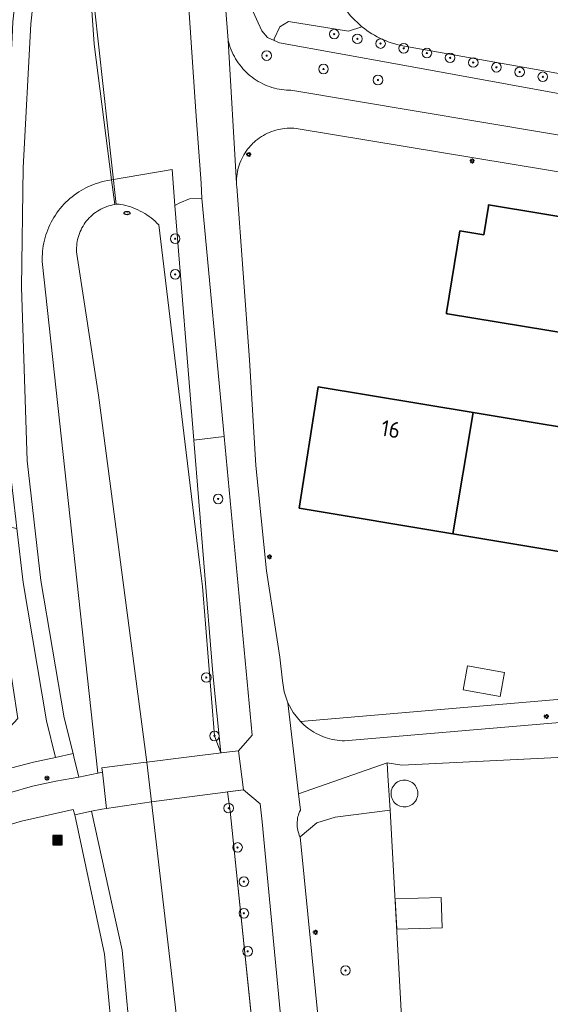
# Model space of a CAD drawing. Header units: metres. Extents: x 152610 to 160096, y 456114 to 462495.
# Tile 537 of 938: x 158655 to 158699, y 459910 to 459992. Entities that reach past the tile are written whole.
import ezdxf
from ezdxf.enums import TextEntityAlignment as Align

# ---------------------------------------------------------------- set-up
doc = ezdxf.new("R2010")
doc.units = ezdxf.units.M
doc.header["$LTSCALE"] = 0.5
doc.layers.get('0').update_dxf_attribs({"linetype": 'CONTINUOUS'})
for name, color, linetype, lineweight in [('B-PV-GK-BESCHOEIING-G', 251, 'GK-BESCHOEIING-SO', 18), ('B-PV-GR-BEPLANTING_CULTUUR_BOSPLANTSOEN-GV', 251, 'CONTINUOUS', 18), ('B-PV-GR-BOOM-S', 251, 'CONTINUOUS', 25), ('B-PV-GW-TALUD_KRUIN-G', 251, 'CONTINUOUS', 18), ('B-PV-IE-MEUBILAIR-S', 251, 'CONTINUOUS', 25), ('B-PV-IE-MEUBILAIR_WEGMEUBILAIR_AFVALBAK-S', 251, 'CONTINUOUS', 25), ('B-PV-KW-KUNSTWERK_DEK-GV', 251, 'CONTINUOUS', 18), ('B-PV-KW-KUNSTWERK_DUIKER-G', 251, 'CONTINUOUS', 18), ('B-PV-OG-BEBOUWING-GV', 6, 'CONTINUOUS', 35), ('B-PV-OG-BEBOUWING-T18', 1, 'CONTINUOUS', 18), ('B-PV-OG-BEBOUWING_SCHUUR-GV', 251, 'CONTINUOUS', 18), ('B-PV-OG-TERREIN_BEGROEID-GV', 251, 'CONTINUOUS', 18), ('B-PV-OG-WATER_SLOOT-GV', 251, 'CONTINUOUS', 18), ('B-PV-VH-GESLOTENVERHARDING_ASFALT-GV', 251, 'CONTINUOUS', 18), ('B-PV-VH-OPENVERHARDING_TEGEL-GV', 251, 'CONTINUOUS', 18)]:
    doc.layers.add(name, color=color, linetype=linetype, lineweight=lineweight)
doc.styles.add('NLCS-ISO', font='NLCS-ISO.ttf')
doc.styles.add('NLCS-ISO-M750-T18', font='NLCS-ISO.ttf', dxfattribs={"height": 1.35})
doc.linetypes.add('GK-BESCHOEIING-SO', pattern='A,18,-3,[1,NLCS.SHX,S=0.6,R=0,X=0,Y=0],-3', length=24)

# ---------------------------------------------------------------- blocks, each defined once
blk = doc.blocks.new('SIE-WEG_AFVALBAK-SO')
h = blk.add_hatch(color=256)
h.dxf.hatch_style = 1
h.paths.add_polyline_path([(-1.5, -1.5), (1.5, -1.5), (1.5, 1.5), (-1.5, 1.5)])
for points in [[(-2, -2), (2, -2), (2, 2), (-2, 2)], [(-1.5, -1.5), (1.5, -1.5), (1.5, 1.5), (-1.5, 1.5)]]:
    blk.add_lwpolyline(points, close=True)
blk = doc.blocks.new('SIE-MEUBILAIR_PAAL_LICHTMAST-SO')
for points in [[(-0.62, 0), (-1, 0)], [(-0.71, 0.71), (-0.44, 0.44)], [(0, 1), (0, 0.62)], [(0.44, 0.44), (0.71, 0.71)], [(1, 0), (0.62, 0)], [(-0.71, -0.71), (-0.44, -0.44)], [(0, -0.62), (0, -1)], [(0.44, -0.44), (0.71, -0.71)]]:
    blk.add_lwpolyline(points)
blk.add_circle((0, 0), 0.5)
blk = doc.blocks.new('SIE-MEUBILAIR_PUT_RIOOLPUT-SO')
blk.add_ellipse((0, 0), major_axis=(1.25, 0), ratio=0.54)
at = {"style": 'NLCS-ISO'}
blk.add_text('ri', height=0.75, dxfattribs=at).set_placement((-0.04, 0.07), align=Align.MIDDLE_CENTER)
blk = doc.blocks.new('SGR-BOOM_GBKN-SO')
at = {"linetype": 'ByBlock', "lineweight": 18}
h = blk.add_hatch(color=0, dxfattribs=at)
h.dxf.hatch_style = 1
edge = h.paths.add_edge_path()
edge.add_arc((0, 0), 0.25, 0, 360)
at = {"color": 0, "linetype": 'ByBlock', "lineweight": 18}
for radius in [2, 0.25]:
    blk.add_circle((0, 0), radius, dxfattribs=at)
at = {"color": 0, "linetype": 'ByBlock', "lineweight": 18, "style": 'NLCS-ISO'}
blk.add_attdef('SOORT', (2.5, 0), '', height=1.5, dxfattribs=at)

msp = doc.modelspace()

# ---------------------------------------------------------------- linework, layer by layer
at = {"layer": 'B-PV-GK-BESCHOEIING-G', "flags": 128}
for points in [[(158474.733, 460059.158), (158474.943, 460059.189), (158475.393, 460059.246), (158475.843, 460059.296), (158476.295, 460059.338), (158476.747, 460059.372), (158477.199, 460059.398), (158477.652, 460059.416), (158478.105, 460059.426), (158478.558, 460059.429), (158479.012, 460059.423), (158479.465, 460059.409), (158479.917, 460059.387), (158480.37, 460059.357), (158480.821, 460059.319), (158481.272, 460059.273), (158481.722, 460059.219), (158482.171, 460059.157), (158482.619, 460059.088), (158483.066, 460059.01), (158483.511, 460058.925), (158483.954, 460058.831), (158484.396, 460058.73), (158484.836, 460058.621), (158485.274, 460058.505), (158485.71, 460058.38), (158486.144, 460058.248), (158486.575, 460058.109), (158487.004, 460057.962), (158487.43, 460057.807), (158487.853, 460057.644), (158488.273, 460057.475), (158488.69, 460057.298), (158489.104, 460057.113), (158489.515, 460056.921), (158489.922, 460056.723), (158490.326, 460056.516), (158490.726, 460056.303), (158491.122, 460056.083), (158491.514, 460055.856), (158491.903, 460055.622), (158492.287, 460055.381), (158492.666, 460055.133), (158493.041, 460054.879), (158493.412, 460054.618), (158493.778, 460054.351), (158494.139, 460054.077), (158494.496, 460053.797), (158494.847, 460053.511), (158495.193, 460053.218), (158495.534, 460052.919), (158495.87, 460052.615), (158496.2, 460052.305), (158496.525, 460051.988), (158496.844, 460051.666), (158497.157, 460051.339), (158497.465, 460051.006), (158498.657, 460049.856), (158500, 460048.907), (158501.649, 460047.928), (158503.451, 460047.272), (158503.768, 460047.182), (158504.636, 460046.931), (158505.5, 460046.672), (158506.363, 460046.406), (158507.223, 460046.132), (158508.08, 460045.85), (158508.936, 460045.561), (158509.788, 460045.264), (158510.638, 460044.96), (158511.485, 460044.648), (158512.329, 460044.329), (158513.171, 460044.002), (158514.009, 460043.668), (158514.845, 460043.326), (158515.677, 460042.977), (158516.506, 460042.62), (158517.332, 460042.257), (158518.155, 460041.886), (158518.975, 460041.507), (158519.791, 460041.122), (158520.604, 460040.729), (158521.413, 460040.329), (158522.219, 460039.922), (158523.021, 460039.507), (158523.819, 460039.086), (158524.613, 460038.657), (158525.404, 460038.222), (158525.955, 460037.907), (158526.509, 460037.598), (158527.067, 460037.297), (158527.629, 460037.002), (158528.195, 460036.715), (158528.765, 460036.435), (158529.337, 460036.162), (158529.914, 460035.896), (158530.493, 460035.637), (158531.076, 460035.386), (158531.662, 460035.143), (158532.251, 460034.906), (158532.842, 460034.677), (158533.437, 460034.456), (158534.035, 460034.242), (158534.635, 460034.036), (158535.237, 460033.837), (158535.842, 460033.646), (158536.45, 460033.462), (158537.059, 460033.286), (158537.671, 460033.118), (158538.285, 460032.958), (158538.901, 460032.805), (158539.519, 460032.66), (158540.138, 460032.523), (158540.76, 460032.394), (158541.382, 460032.273), (158542.007, 460032.159), (158542.145, 460032.135), (158584.685, 460024.085), (158585.019, 460024.016), (158585.354, 460023.955), (158585.69, 460023.902), (158586.028, 460023.856), (158586.367, 460023.819), (158586.706, 460023.79), (158587.046, 460023.768), (158587.386, 460023.755), (158587.727, 460023.75), (158588.068, 460023.752), (158588.408, 460023.763), (158588.748, 460023.781), (158589.088, 460023.808), (158589.427, 460023.842), (158589.765, 460023.885), (158590.102, 460023.935), (158590.437, 460023.994), (158590.772, 460024.06), (158591.104, 460024.134), (158591.435, 460024.215), (158591.763, 460024.305), (158592.09, 460024.402), (158592.414, 460024.507), (158592.736, 460024.619), (158593.054, 460024.739), (158593.37, 460024.867), (158593.683, 460025.002), (158593.889, 460025.095), (158594.111, 460025.174), (158594.513, 460025.312), (158594.918, 460025.442), (158595.325, 460025.564), (158595.735, 460025.679), (158596.147, 460025.786), (158596.56, 460025.885), (158596.976, 460025.977), (158597.393, 460026.06), (158597.811, 460026.136), (158598.231, 460026.204), (158598.652, 460026.264), (158599.075, 460026.316), (158599.498, 460026.36), (158599.921, 460026.396), (158600.346, 460026.424), (158600.771, 460026.444), (158601.196, 460026.456), (158601.621, 460026.46), (158602.047, 460026.456), (158602.472, 460026.444), (158602.897, 460026.424), (158603.321, 460026.397), (158603.745, 460026.361), (158604.168, 460026.317), (158604.59, 460026.265), (158605.011, 460026.206), (158605.431, 460026.138), (158605.85, 460026.062), (158606.267, 460025.979), (158606.682, 460025.888), (158607.096, 460025.789), (158614.619, 460024.73), (158616.954, 460024.152), (158630.636, 460021.782), (158631.11, 460021.67), (158631.585, 460021.565), (158632.062, 460021.469), (158632.541, 460021.38), (158633.021, 460021.299), (158633.502, 460021.226), (158633.985, 460021.161), (158634.468, 460021.104), (158634.952, 460021.055), (158635.437, 460021.014), (158635.923, 460020.981), (158636.409, 460020.956), (158636.896, 460020.939), (158637.382, 460020.929), (158637.869, 460020.928), (158638.356, 460020.935), (158638.842, 460020.95), (158639.329, 460020.973), (158639.814, 460021.003), (158640.3, 460021.042), (158640.784, 460021.089), (158641.268, 460021.143), (158641.75, 460021.206), (158642.232, 460021.277), (158642.713, 460021.355), (158643.192, 460021.441), (158643.669, 460021.536), (158644.145, 460021.638), (158644.209, 460021.652), (158644.457, 460021.708), (158644.835, 460021.786), (158645.215, 460021.857), (158645.596, 460021.92), (158645.978, 460021.975), (158646.361, 460022.022), (158646.745, 460022.061), (158647.13, 460022.092), (158647.516, 460022.115), (158647.902, 460022.13), (158648.288, 460022.137), (158648.674, 460022.136), (158649.06, 460022.127), (158649.446, 460022.11), (158649.831, 460022.086), (158650.216, 460022.053), (158650.6, 460022.012), (158650.983, 460021.963), (158651.365, 460021.906), (158651.745, 460021.842), (158652.125, 460021.769), (158652.502, 460021.689), (158652.878, 460021.601), (158653.253, 460021.505), (158653.625, 460021.401), (158653.994, 460021.29), (158654.362, 460021.171), (158654.726, 460021.045), (158655.089, 460020.911), (158655.448, 460020.769), (158655.804, 460020.62), (158656.157, 460020.464), (158656.507, 460020.3), (158656.853, 460020.129), (158657.196, 460019.951), (158657.535, 460019.767), (158657.87, 460019.575), (158658.201, 460019.376), (158658.528, 460019.17), (158659.581, 460014.995), (158660.547, 460013.802), (158661.019, 460013.554), (158661.798, 460013.146), (158662.244, 460013.587), (158662.352, 460014.275), (158662.353, 460015.601), (158662.635, 460017.118), (158662.987, 460017.748), (158666.914, 460018.277), (158667.106, 460018.303), (158669.964, 460018.687), (158670.182, 460018.717), (158671.399, 460018.541), (158671.447, 460018.534), (158671.66, 460018.495), (158671.872, 460018.449), (158672.082, 460018.396), (158672.29, 460018.334), (158672.496, 460018.265), (158672.698, 460018.188), (158672.898, 460018.104), (158673.095, 460018.013), (158673.288, 460017.914), (158673.477, 460017.808), (158673.663, 460017.696), (158673.844, 460017.577), (158674.02, 460017.451), (158674.192, 460017.318), (158674.359, 460017.18), (158674.52, 460017.035), (158674.676, 460016.884), (158674.827, 460016.728), (158674.971, 460016.567), (158675.11, 460016.4), (158675.242, 460016.228), (158675.368, 460016.051), (158675.487, 460015.87), (158675.6, 460015.685), (158675.705, 460015.495), (158675.804, 460015.302), (158675.895, 460015.106), (158675.979, 460014.906), (158676.056, 460014.703), (158676.125, 460014.497), (158676.186, 460014.289), (158676.24, 460014.079), (158676.286, 460013.867), (158676.324, 460013.654), (158676.354, 460013.439), (158676.753, 460008.743), (158676.77, 460008.544), (158676.933, 460006.617), (158676.95, 460006.417), (158677.59, 460002.15), (158678.147, 460000), (158678.47, 459998.75), (158681.56, 459993.85), (158682.373, 459992.754), (158683.361, 459991.812), (158683.561, 459991.657), (158683.766, 459991.508), (158683.976, 459991.366), (158684.189, 459991.23), (158684.408, 459991.101), (158684.63, 459990.979), (158684.855, 459990.865), (158685.085, 459990.757), (158685.317, 459990.657), (158685.553, 459990.564), (158685.791, 459990.479), (158686.032, 459990.401), (158686.276, 459990.331), (158686.521, 459990.268), (158686.6, 459990.25), (158751.58, 459978.72), (158751.778, 459978.68), (158756.595, 459977.716), (158756.791, 459977.677), (158834.12, 459963.78), (158843.94, 459961.89), (158852.56, 459960.22), (158852.897, 459960.137), (158853.235, 459960.061), (158853.575, 459959.994), (158853.917, 459959.934), (158854.259, 459959.882), (158854.603, 459959.838), (158854.948, 459959.803), (158855.294, 459959.775), (158855.64, 459959.755), (158855.986, 459959.743), (158856.333, 459959.739), (158856.68, 459959.743), (158857.026, 459959.755), (158857.372, 459959.775), (158857.718, 459959.803), (158858.063, 459959.839), (158858.407, 459959.882), (158858.75, 459959.934), (158859.07, 459959.99), (158859.409, 459960.091), (158859.778, 459960.194), (158860.149, 459960.288), (158860.522, 459960.375), (158860.897, 459960.454), (158861.273, 459960.526), (158861.651, 459960.589), (158862.03, 459960.645), (158862.41, 459960.692), (158862.791, 459960.732), (158863.172, 459960.763), (158863.555, 459960.787), (158863.937, 459960.803), (158864.32, 459960.81), (158864.703, 459960.81), (158865.086, 459960.802), (158865.469, 459960.785), (158865.851, 459960.761), (158866.233, 459960.729), (158866.614, 459960.688), (158866.994, 459960.64), (158867.372, 459960.584), (158867.75, 459960.52), (158896.821, 459951.25), (158899.349, 459950.965), (158901.43, 459950.73), (158906.435, 459950.678), (158906.882, 459950.597), (158909.016, 459950.211), (158915.147, 459949.101), (158917.198, 459948.729), (158917.642, 459948.649), (158921.99, 459945.69), (158925.427, 459945.052), (158964.503, 459937.795), (159000, 459934.696), (159003.633, 459934.171), (159005.109, 459934.22), (159006.093, 459934.614), (159007.077, 459935.305), (159007.962, 459936.143), (159014.89, 459947.09), (159017.691, 459951.429), (159019.017, 459954.043), (159018.462, 459968.244), (159020.418, 459992.305), (159020.706, 459993.813), (159022.152, 460000), (159022.95, 460003.42), (159027.25, 460016.67), (159028.16, 460021.17), (159028.265, 460024.361), (159027.69, 460030.4), (159027.671, 460030.666), (159027.644, 460030.931), (159027.609, 460031.195), (159027.566, 460031.459), (159027.515, 460031.72), (159027.457, 460031.98), (159027.391, 460032.239), (159027.316, 460032.495), (159027.235, 460032.748), (159027.145, 460033), (159027.049, 460033.248), (159026.944, 460033.493), (159026.833, 460033.736), (159026.714, 460033.974), (159026.588, 460034.209), (159026.456, 460034.441), (159026.316, 460034.668), (159026.23, 460034.8), (159026.04, 460035.142), (159025.843, 460035.481), (159025.639, 460035.815), (159025.429, 460036.145), (159025.211, 460036.47), (159024.987, 460036.792), (159024.757, 460037.108), (159024.52, 460037.42), (159024.277, 460037.727), (159024.028, 460038.028), (159023.772, 460038.325), (159023.511, 460038.616), (159023.243, 460038.902), (159022.97, 460039.183), (159022.691, 460039.457), (159022.407, 460039.726), (159022.117, 460039.989), (159021.822, 460040.247), (159021.521, 460040.498), (159021.216, 460040.742), (159020.906, 460040.981), (159020.591, 460041.213), (159020.271, 460041.439), (159019.946, 460041.658), (159019.617, 460041.871), (159019.284, 460042.076), (159018.947, 460042.275), (159018.606, 460042.467), (159018.261, 460042.652), (159017.912, 460042.83), (159017.81, 460042.88), (159010.88, 460044.64), (159000, 460045.968), (158973.31, 460049.15), (158970.17, 460049.52), (158966.22, 460052.79), (158955.33, 460052.2), (158953.13, 460052.57), (158952.84, 460052.62), (158952.26, 460049.87), (158951.637, 460047.099), (158956.462, 460046.222), (158999.997, 460038.306), (159019.45, 460034.88), (159020.22, 460023.97), (159013.47, 460002.92), (159014.063, 460000), (159014.75, 459996.5), (159014.96, 459994.766), (159015.2, 459993.44), (159015.31, 459991.71), (159014.51, 459987.81), (159008.04, 459965.34), (159004.43, 459960.25), (159000, 459960.353), (158998.4, 459960.39), (158984.69, 459966.34), (158972.72, 459965.62), (158962.87, 459959.8), (158959.98, 459955.93), (158957.133, 459952.707), (158948.935, 459949.392), (158938.055, 459951.623), (158924.86, 459955.26), (158921.282, 459954.369), (158918.671, 459954.179), (158918.225, 459954.257), (158916.164, 459954.616), (158910.021, 459955.687), (158907.885, 459956.059), (158907.442, 459956.136), (158904.968, 459956.938), (158901.43, 459958.27), (158890.98, 459967.57), (158877.255, 459970.054), (158862.49, 459972.71), (158842.246, 459972.236), (158839.35, 459972.21), (158836.56, 459972.73), (158833.66, 459977.71), (158833.569, 459977.866), (158833.471, 459978.018), (158833.366, 459978.165), (158833.255, 459978.308), (158833.138, 459978.446), (158833.015, 459978.578), (158832.886, 459978.705), (158832.752, 459978.825), (158832.612, 459978.94), (158832.468, 459979.049), (158832.318, 459979.151), (158832.165, 459979.246), (158832.007, 459979.334), (158831.846, 459979.416), (158831.681, 459979.49), (158831.513, 459979.557), (158831.342, 459979.616), (158831.169, 459979.668), (158830.994, 459979.711), (158830.817, 459979.748), (158830.638, 459979.776), (158830.459, 459979.796), (158830.278, 459979.809), (158830.098, 459979.813), (158829.917, 459979.809), (158829.737, 459979.798), (158829.557, 459979.778), (158829.378, 459979.751), (158829.201, 459979.715), (158829.026, 459979.672), (158828.852, 459979.621), (158828.681, 459979.563), (158828.57, 459979.52), (158828.493, 459979.5), (158827.826, 459979.328), (158827.158, 459979.164), (158826.487, 459979.008), (158825.815, 459978.859), (158825.141, 459978.719), (158824.466, 459978.586), (158823.789, 459978.461), (158823.11, 459978.344), (158822.431, 459978.235), (158821.75, 459978.134), (158821.068, 459978.04), (158820.385, 459977.955), (158819.701, 459977.878), (158819.016, 459977.808), (158818.33, 459977.747), (158817.644, 459977.693), (158816.957, 459977.648), (158816.269, 459977.61), (158815.582, 459977.58), (158814.894, 459977.559), (158814.205, 459977.545), (158813.517, 459977.54), (158812.829, 459977.542), (158812.14, 459977.553), (158811.452, 459977.571), (158810.764, 459977.597), (158810.077, 459977.632), (158809.39, 459977.674), (158808.703, 459977.725), (158808.017, 459977.783), (158807.332, 459977.849), (158806.648, 459977.924), (158805.964, 459978.006), (158805.282, 459978.096), (158804.6, 459978.194), (158803.92, 459978.3), (158761.22, 459986.1), (158758.322, 459985.408), (158753.269, 459986.128), (158753.067, 459986.157), (158749.69, 459986.67), (158727.918, 459990.667), (158699.682, 459995.849), (158690.69, 459997.5), (158690.618, 459997.516), (158690.387, 459997.573), (158690.159, 459997.638), (158689.932, 459997.71), (158689.708, 459997.79), (158689.487, 459997.877), (158689.269, 459997.972), (158689.054, 459998.074), (158688.843, 459998.183), (158688.635, 459998.299), (158688.432, 459998.423), (158688.233, 459998.552), (158688.038, 459998.689), (158687.848, 459998.832), (158687.663, 459998.981), (158687.483, 459999.137), (158687.308, 459999.298), (158687.139, 459999.466), (158686.976, 459999.638), (158686.818, 459999.817), (158686.667, 460000), (158685.555, 460001.955), (158685.499, 460002.085), (158685.375, 460002.386), (158685.258, 460002.69), (158685.149, 460002.997), (158685.047, 460003.307), (158684.953, 460003.619), (158684.866, 460003.933), (158684.788, 460004.249), (158684.717, 460004.567), (158684.654, 460004.887), (158684.599, 460005.208), (158684.552, 460005.531), (158684.512, 460005.854), (158684.481, 460006.178), (158684.457, 460006.503), (158684.442, 460006.829), (158684.441, 460007.029), (158684.373, 460008.962), (158684.366, 460009.162), (158682.835, 460049.515), (158682.091, 460056.641), (158679.424, 460075.603), (158675.896, 460089.698), (158675.862, 460089.837), (158675.82, 460090.04), (158675.785, 460090.245), (158675.759, 460090.45), (158675.74, 460090.657), (158675.73, 460090.864), (158675.727, 460091.071), (158675.733, 460091.278), (158675.746, 460091.485), (158675.767, 460091.691), (158675.797, 460091.896), (158675.834, 460092.1), (158675.879, 460092.303), (158675.932, 460092.503), (158675.992, 460092.701), (158676.06, 460092.897), (158676.136, 460093.09), (158676.219, 460093.28), (158676.309, 460093.466), (158676.407, 460093.649), (158676.511, 460093.828), (158676.622, 460094.003), (158676.74, 460094.174), (158676.864, 460094.34), (158676.995, 460094.501), (158677.132, 460094.656), (158677.275, 460094.807), (158677.423, 460094.951), (158677.577, 460095.09), (158677.736, 460095.223), (158677.9, 460095.35), (158678.069, 460095.47), (158678.242, 460095.583), (158678.42, 460095.69), (158679.124, 460098.709), (158679.71, 460101.22), (158678.135, 460101.478), (158676.628, 460102.001), (158676.439, 460102.088), (158676.194, 460102.208), (158675.953, 460102.336), (158675.716, 460102.471), (158675.482, 460102.612), (158675.253, 460102.76), (158675.029, 460102.915), (158674.809, 460103.076), (158674.594, 460103.244), (158674.384, 460103.418), (158674.179, 460103.598), (158673.98, 460103.784), (158673.786, 460103.976), (158673.597, 460104.173), (158673.415, 460104.376), (158673.239, 460104.584), (158673.069, 460104.797), (158672.905, 460105.015), (158672.747, 460105.238), (158672.597, 460105.465), (158672.452, 460105.697), (158672.315, 460105.933), (158672.185, 460106.172), (158672.062, 460106.416), (158671.946, 460106.663), (158671.837, 460106.913), (158671.736, 460107.166), (158671.642, 460107.422), (158671.556, 460107.681), (158670.245, 460117.41), (158670.219, 460117.602), (158669.958, 460119.521), (158669.933, 460119.705), (158667.522, 460137.655), (158666.197, 460150.943), (158665.164, 460167.52), (158665.12, 460183.663), (158665.289, 460190.315), (158665.604, 460194.292), (158665.629, 460194.539), (158665.664, 460194.81), (158665.707, 460195.08), (158665.758, 460195.349), (158665.817, 460195.616), (158665.883, 460195.881), (158665.957, 460196.144), (158666.039, 460196.405), (158666.129, 460196.663), (158666.226, 460196.919), (158666.33, 460197.172), (158666.442, 460197.421), (158666.561, 460197.667), (158666.687, 460197.91), (158666.82, 460198.148), (158666.961, 460198.383), (158667.108, 460198.613), (158667.261, 460198.839), (158667.421, 460199.061), (158667.588, 460199.278), (158667.761, 460199.489), (158667.94, 460199.696), (158668.125, 460199.897), (158668.316, 460200.093), (158668.512, 460200.283), (158668.714, 460200.467), (158668.921, 460200.646), (158669.134, 460200.818), (158669.351, 460200.984), (158669.573, 460201.143), (158669.8, 460201.296), (158670.031, 460201.442), (158670.266, 460201.582), (158670.505, 460201.714), (158670.748, 460201.839), (158670.994, 460201.957), (158671.244, 460202.068), (158671.497, 460202.172), (158671.753, 460202.268), (158672.012, 460202.357), (158672.273, 460202.438), (158672.536, 460202.511), (158673.586, 460202.643), (158675.654, 460202.454), (158680.24, 460200.758), (158684.716, 460198.791), (158742.58, 460186.99), (158742.848, 460188.52), (158743.093, 460189.916), (158743.6, 460192.81), (158685.67, 460204.82), (158680.76, 460205), (158677.037, 460206.38), (158675.289, 460207.471), (158675.065, 460207.642), (158674.839, 460207.824), (158674.618, 460208.012), (158674.402, 460208.206), (158674.191, 460208.406), (158673.986, 460208.612), (158673.787, 460208.824), (158673.594, 460209.041), (158673.407, 460209.263), (158673.226, 460209.49), (158673.051, 460209.722), (158672.883, 460209.959), (158672.722, 460210.2), (158672.567, 460210.446), (158672.419, 460210.696), (158672.278, 460210.95), (158672.143, 460211.207), (158672.017, 460211.468), (158671.897, 460211.733), (158671.784, 460212.001), (158671.68, 460212.272), (158671.582, 460212.545), (158671.492, 460212.821), (158671.41, 460213.1), (158670.971, 460216.313), (158670.67, 460217.248), (158670.659, 460217.314), (158670.584, 460217.782), (158670.518, 460218.252), (158670.459, 460218.723), (158670.409, 460219.194), (158670.366, 460219.666), (158670.331, 460220.139), (158670.305, 460220.613), (158670.286, 460221.087), (158670.275, 460221.561), (158670.272, 460222.035), (158670.278, 460222.509), (158670.291, 460222.983), (158670.312, 460223.457), (158670.342, 460223.93), (158670.379, 460224.403), (158670.424, 460224.875), (158670.884, 460236.208), (158671.443, 460250), (158671.646, 460254.657), (158671.932, 460258.598), (158672.045, 460266.708), (158672.206, 460278.296), (158673.841, 460310.082), (158672.827, 460327.858), (158672.802, 460328.217), (158672.77, 460328.576), (158672.729, 460328.934), (158672.681, 460329.291), (158672.624, 460329.647), (158672.56, 460330.002), (158672.488, 460330.355), (158672.407, 460330.706), (158672.32, 460331.055), (158672.224, 460331.403), (158672.173, 460331.575), (158671.331, 460334.857), (158670.909, 460336.049), (158670.252, 460337.253), (158669.749, 460337.931), (158668.707, 460339.041), (158667.431, 460340.162), (158666.576, 460340.921), (158665.827, 460341.447), (158664.587, 460342.123), (158663.031, 460342.66), (158661.99, 460342.963), (158660.832, 460343.113), (158657.125, 460343.156)], [(158672.15, 459927.863), (158672.36, 459926.26), (158675.477, 459896.109), (158677.772, 459874.955), (158677.954, 459873.278), (158679.215, 459861.661), (158680.988, 459839.96), (158682.54, 459819.78), (158682.539, 459819.777), (158682.503, 459819.611), (158682.46, 459819.448), (158682.408, 459819.286), (158682.349, 459819.127), (158682.282, 459818.971), (158682.209, 459818.818), (158682.128, 459818.669), (158682.04, 459818.523), (158681.945, 459818.383), (158681.844, 459818.246), (158681.737, 459818.115), (158681.623, 459817.989), (158681.504, 459817.868), (158681.379, 459817.753), (158681.249, 459817.644), (158681.113, 459817.542), (158680.974, 459817.446), (158680.829, 459817.356), (158680.681, 459817.274), (158680.529, 459817.198), (158680.374, 459817.13), (158680.215, 459817.069), (158680.054, 459817.016), (158679.891, 459816.97), (158679.725, 459816.932), (158679.558, 459816.902), (158679.39, 459816.88), (158678.23, 459817), (158678.227, 459817.001), (158678.091, 459817.064), (158677.959, 459817.133), (158677.83, 459817.209), (158677.706, 459817.293), (158677.587, 459817.382), (158677.472, 459817.478), (158677.363, 459817.58), (158677.259, 459817.688), (158677.162, 459817.801), (158677.07, 459817.919), (158676.985, 459818.042), (158676.907, 459818.169), (158676.835, 459818.301), (158676.771, 459818.436), (158676.714, 459818.574), (158676.664, 459818.715), (158676.622, 459818.858), (158676.588, 459819.004), (158676.562, 459819.151), (158676.543, 459819.299), (158676.533, 459819.448), (158676.53, 459819.597), (158676.536, 459819.747), (158676.549, 459819.896), (158676.571, 459820.043), (158676.6, 459820.19), (158676.39, 459823.07), (158675.68, 459829.05), (158674.82, 459849.59), (158665.798, 459927.032), (158665.415, 459930.349), (158661.371, 459961.031), (158659.56, 459972.81), (158659.559, 459972.818), (158659.545, 459972.991), (158659.539, 459973.165), (158659.541, 459973.339), (158659.55, 459973.513), (158659.568, 459973.686), (158659.594, 459973.858), (158659.627, 459974.028), (158659.669, 459974.197), (158659.718, 459974.364), (158659.775, 459974.529), (158659.839, 459974.691), (158659.911, 459974.849), (158659.989, 459975.004), (158660.075, 459975.156), (158660.168, 459975.303), (158660.267, 459975.446), (158660.373, 459975.584), (158660.485, 459975.717), (158660.603, 459975.844), (158660.727, 459975.967), (158660.856, 459976.083), (158660.991, 459976.193), (158661.13, 459976.297), (158661.275, 459976.395), (158661.423, 459976.486), (158661.575, 459976.57), (158661.732, 459976.646), (158661.891, 459976.716), (158662.054, 459976.778), (158662.219, 459976.833), (158662.386, 459976.879), (158662.556, 459976.919), (158662.727, 459976.95), (158662.908, 459976.974), (158663.09, 459976.99), (158663.219, 459976.968), (158663.431, 459976.925), (158663.642, 459976.875), (158663.85, 459976.816), (158664.056, 459976.75), (158664.259, 459976.677), (158664.459, 459976.596), (158664.656, 459976.507), (158664.85, 459976.412), (158665.041, 459976.309), (158665.227, 459976.199), (158665.409, 459976.083), (158665.587, 459975.959), (158665.76, 459975.83), (158665.928, 459975.694), (158666.091, 459975.552), (158666.248, 459975.404), (158666.4, 459975.25), (158668.577, 459957.164), (158669.797, 459947.027), (158670.037, 459945.032), (158671.05, 459932.54), (158671.568, 459931.123)]]:
    msp.add_lwpolyline(points, dxfattribs=at)
at = {"layer": 'B-PV-GR-BEPLANTING_CULTUUR_BOSPLANTSOEN-GV', "flags": 128}
msp.add_lwpolyline([(158678.19, 459924.11), (158679.581, 459925.286), (158681.131, 459925.753), (158685.72, 459926.35), (158685.529, 459929.244), (158685.46, 459930.29), (158678.058, 459927.702), (158678.217, 459926.333), (158678.157, 459926.204), (158678.104, 459926.071), (158678.058, 459925.936), (158678.021, 459925.798), (158677.991, 459925.659), (158677.968, 459925.518), (158677.954, 459925.376), (158677.948, 459925.233), (158677.95, 459925.091), (158677.96, 459924.948), (158677.977, 459924.807), (158678.003, 459924.666), (158678.036, 459924.528), (158678.078, 459924.391), (158678.126, 459924.257), (158678.183, 459924.126)], close=True, dxfattribs=at)
at = {"layer": 'B-PV-GW-TALUD_KRUIN-G', "flags": 128}
for points in [[(158676.036, 459990.668), (158676.48, 459990.47), (158686.32, 459988.68), (158746.29, 459977.75), (158751.211, 459976.85), (158756.423, 459975.823)], [(158671.568, 459931.123), (158670.91, 459937.76), (158670.163, 459947.016), (158669.336, 459957.26), (158667.753, 459976.864), (158667.51, 459979.87), (158662.462, 459979.006)], [(158662.462, 459979.006), (158661.84, 459978.9), (158661.616, 459978.845), (158661.394, 459978.781), (158661.174, 459978.71), (158660.957, 459978.632), (158660.743, 459978.546), (158660.532, 459978.453), (158660.324, 459978.352), (158660.12, 459978.244), (158659.919, 459978.13), (158659.723, 459978.008), (158659.531, 459977.88), (158659.343, 459977.745), (158659.161, 459977.603), (158658.983, 459977.456), (158658.811, 459977.302), (158658.644, 459977.143), (158658.483, 459976.978), (158658.327, 459976.807), (158658.178, 459976.631), (158658.034, 459976.45), (158657.898, 459976.264), (158657.767, 459976.074), (158657.643, 459975.879), (158657.526, 459975.68), (158657.416, 459975.477), (158657.313, 459975.27), (158657.218, 459975.06), (158657.13, 459974.846), (158657.049, 459974.63), (158656.975, 459974.411), (158656.91, 459974.19), (158656.852, 459973.966), (158656.802, 459973.741), (158656.759, 459973.514), (158656.725, 459973.286), (158656.698, 459973.056), (158656.68, 459972.826), (158656.669, 459972.596), (158656.666, 459972.365), (158656.67, 459972.181), (158661.321, 459929.43), (158661.691, 459929.507), (158662.023, 459926.477)], [(158662.023, 459926.477), (158661.649, 459926.415), (158660.78, 459926.27), (158662.52, 459918.411), (158663.35, 459914.63), (158664.21, 459905.23)]]:
    msp.add_lwpolyline(points, dxfattribs=at)
at = {"layer": 'B-PV-KW-KUNSTWERK_DEK-GV', "flags": 128}
msp.add_lwpolyline([(158673.468, 459928.036), (158673.065, 459931.311), (158672.317, 459931.217), (158668.492, 459930.736), (158665.415, 459930.349), (158664.913, 459930.286), (158661.651, 459929.878), (158661.691, 459929.507), (158662.023, 459926.477), (158665.798, 459927.032), (158668.974, 459927.448)], close=True, dxfattribs=at)
at = {"layer": 'B-PV-KW-KUNSTWERK_DUIKER-G', "flags": 128}
msp.add_lwpolyline([(158662.835, 459976.964), (158660.307, 460000)], dxfattribs=at)
at = {"layer": 'B-PV-OG-BEBOUWING-GV', "flags": 128}
for points in [[(158702.826, 459975.458), (158693.931, 459976.93), (158693.915, 459976.83), (158693.527, 459974.427), (158691.543, 459974.749), (158690.423, 459967.936), (158690.406, 459967.835), (158690.506, 459967.819), (158705.215, 459965.384), (158706.361, 459972.294), (158702.415, 459972.941), (158702.81, 459975.363)], [(158692.639, 459959.579), (158679.71, 459961.727), (158678.13, 459951.59), (158690.949, 459949.437)], [(158705.368, 459957.464), (158692.639, 459959.579), (158690.949, 459949.437), (158703.79, 459947.28)]]:
    msp.add_lwpolyline(points, close=True, dxfattribs=at)
at = {"layer": 'B-PV-OG-BEBOUWING_SCHUUR-GV', "flags": 128}
for points in [[(158695.271, 459937.835), (158692.183, 459938.4), (158691.817, 459936.401), (158694.905, 459935.836)], [(158687.054, 459928.842), (158686.92, 459928.852), (158686.787, 459928.845), (158686.583, 459928.828), (158686.346, 459928.701), (158686.34, 459928.698), (158686.229, 459928.624), (158686.128, 459928.536), (158686.038, 459928.438), (158685.96, 459928.329), (158685.895, 459928.212), (158685.845, 459928.088), (158685.811, 459927.959), (158685.792, 459927.826), (158685.788, 459927.692), (158685.801, 459927.559), (158685.83, 459927.429), (158685.874, 459927.302), (158685.932, 459927.182), (158686.005, 459927.07), (158686.091, 459926.967), (158686.188, 459926.875), (158686.295, 459926.796), (158686.411, 459926.729), (158686.535, 459926.677), (158686.663, 459926.641), (158686.795, 459926.619), (158686.929, 459926.614), (158687.062, 459926.625), (158687.193, 459926.651), (158687.32, 459926.693), (158687.441, 459926.75), (158687.555, 459926.821), (158687.659, 459926.905), (158687.753, 459927), (158687.834, 459927.106), (158687.902, 459927.221), (158687.956, 459927.344), (158687.995, 459927.472), (158688.018, 459927.604), (158688.026, 459927.737), (158688.017, 459927.871), (158687.993, 459928.002), (158687.953, 459928.13), (158687.898, 459928.252), (158687.829, 459928.366), (158687.747, 459928.472), (158687.653, 459928.567), (158687.548, 459928.65), (158687.434, 459928.72), (158687.312, 459928.776), (158687.185, 459928.817)], [(158690.046, 459916.51), (158689.979, 459919.029), (158686.125, 459918.925), (158686.263, 459916.409)]]:
    msp.add_lwpolyline(points, close=True, dxfattribs=at)
at = {"layer": 'B-PV-OG-TERREIN_BEGROEID-GV', "flags": 128}
for points in [[(158656.583, 460000), (158655.73, 459992.05), (158655.08, 459980.01), (158654.94, 459970.05), (158655.42, 459955.53), (158656.56, 459945.54), (158658.51, 459934.07), (158659.243, 459931.087), (158659.316, 459930.788), (158659.73, 459929.1), (158661.321, 459929.43), (158656.67, 459972.181), (158656.666, 459972.365), (158656.669, 459972.596), (158656.68, 459972.826), (158656.698, 459973.056), (158656.725, 459973.286), (158656.759, 459973.514), (158656.802, 459973.741), (158656.852, 459973.966), (158656.91, 459974.19), (158656.975, 459974.411), (158657.049, 459974.63), (158657.13, 459974.846), (158657.218, 459975.06), (158657.313, 459975.27), (158657.416, 459975.477), (158657.526, 459975.68), (158657.643, 459975.879), (158657.767, 459976.074), (158657.898, 459976.264), (158658.034, 459976.45), (158658.178, 459976.631), (158658.327, 459976.807), (158658.483, 459976.978), (158658.644, 459977.143), (158658.811, 459977.302), (158658.983, 459977.456), (158659.161, 459977.603), (158659.343, 459977.745), (158659.531, 459977.88), (158659.723, 459978.008), (158659.919, 459978.13), (158660.12, 459978.244), (158660.324, 459978.352), (158660.532, 459978.453), (158660.743, 459978.546), (158660.957, 459978.632), (158661.174, 459978.71), (158661.394, 459978.781), (158661.616, 459978.845), (158661.84, 459978.9), (158662.462, 459979.006), (158661.001, 459990.351), (158660.336, 460000)], [(158660.336, 460000), (158661.001, 459990.351), (158662.462, 459979.006), (158667.51, 459979.87), (158667.753, 459976.864), (158668.17, 459977.087), (158668.968, 459977.427), (158669.988, 459977.466), (158669.962, 459978.108), (158669.94, 459978.75), (158669.48, 459984.74), (158668.69, 459996.7)], [(158671.574, 459998.586), (158672.19, 459990.67), (158672.242, 459990.468), (158672.301, 459990.269), (158672.367, 459990.072), (158672.442, 459989.878), (158672.523, 459989.687), (158672.613, 459989.499), (158672.709, 459989.314), (158672.812, 459989.134), (158672.922, 459988.957), (158673.039, 459988.785), (158673.162, 459988.618), (158673.292, 459988.455), (158673.427, 459988.298), (158673.569, 459988.146), (158673.717, 459987.999), (158673.87, 459987.858), (158674.028, 459987.723), (158674.192, 459987.595), (158674.36, 459987.472), (158674.533, 459987.357), (158674.71, 459987.248), (158674.891, 459987.146), (158675.076, 459987.051), (158675.264, 459986.963), (158675.456, 459986.882), (158675.651, 459986.809), (158675.848, 459986.744), (158676.048, 459986.686), (158676.25, 459986.636), (158676.453, 459986.593), (158676.659, 459986.559), (158676.865, 459986.532), (158677.072, 459986.513), (158677.28, 459986.503), (158677.42, 459986.5), (158719.61, 459979.43)], [(158746.29, 459977.75), (158686.32, 459988.68), (158676.48, 459990.47), (158676.036, 459990.668), (158675.475, 459990.919), (158674.995, 459991.458), (158673.973, 459993.735)], [(158673.973, 459993.735), (158674.995, 459991.458), (158675.475, 459990.919), (158676.036, 459990.668), (158676.032, 459990.805), (158676.514, 459991.807), (158677.23, 459992.254), (158682.224, 459991.444), (158683.361, 459991.812), (158682.373, 459992.754)], [(158751.58, 459978.72), (158686.6, 459990.25), (158686.521, 459990.268), (158686.276, 459990.331), (158686.032, 459990.401), (158685.791, 459990.479), (158685.553, 459990.564), (158685.317, 459990.657), (158685.085, 459990.757), (158684.855, 459990.865), (158684.63, 459990.979), (158684.408, 459991.101), (158684.19, 459991.23), (158683.976, 459991.366), (158683.766, 459991.508), (158683.561, 459991.657), (158683.361, 459991.812), (158682.224, 459991.444), (158677.23, 459992.254), (158676.514, 459991.807), (158676.032, 459990.805), (158676.036, 459990.668), (158676.48, 459990.47), (158686.32, 459988.68), (158746.29, 459977.75)], [(158674.82, 459849.59), (158665.798, 459927.032), (158662.023, 459926.477), (158661.649, 459926.415), (158660.78, 459926.27), (158662.52, 459918.411), (158663.35, 459914.63), (158664.21, 459905.23)], [(158662.72, 459905.1), (158661.88, 459914.32), (158659.39, 459925.95), (158659.242, 459926.399), (158654.944, 459925.431), (158652.827, 459924.819)], [(158686.719, 459908.045), (158685.72, 459926.35), (158681.131, 459925.753), (158679.581, 459925.286), (158678.19, 459924.11), (158684.96, 459855.84)]]:
    msp.add_lwpolyline(points, dxfattribs=at)
for points in [[(158667.753, 459976.864), (158667.51, 459979.87), (158662.462, 459979.006), (158662.727, 459976.95), (158662.908, 459976.974), (158663.09, 459976.99), (158663.219, 459976.968), (158663.431, 459976.925), (158663.641, 459976.874), (158663.85, 459976.816), (158664.056, 459976.75), (158664.259, 459976.677), (158664.459, 459976.596), (158664.657, 459976.507), (158664.85, 459976.412), (158665.041, 459976.309), (158665.227, 459976.199), (158665.409, 459976.083), (158665.587, 459975.959), (158665.76, 459975.83), (158665.928, 459975.694), (158666.091, 459975.552), (158666.248, 459975.404), (158666.4, 459975.25), (158668.577, 459957.164), (158669.797, 459947.027), (158670.037, 459945.032), (158671.05, 459932.54), (158671.568, 459931.123), (158670.91, 459937.76), (158670.163, 459947.016), (158669.336, 459957.26)], [(158662.727, 459976.95), (158662.462, 459979.006), (158661.84, 459978.9), (158661.616, 459978.845), (158661.394, 459978.781), (158661.174, 459978.71), (158660.957, 459978.632), (158660.743, 459978.546), (158660.532, 459978.453), (158660.324, 459978.352), (158660.12, 459978.244), (158659.919, 459978.13), (158659.723, 459978.008), (158659.531, 459977.88), (158659.343, 459977.745), (158659.161, 459977.603), (158658.983, 459977.456), (158658.811, 459977.302), (158658.644, 459977.143), (158658.483, 459976.978), (158658.327, 459976.807), (158658.178, 459976.631), (158658.034, 459976.45), (158657.898, 459976.264), (158657.767, 459976.074), (158657.643, 459975.879), (158657.526, 459975.68), (158657.416, 459975.477), (158657.313, 459975.27), (158657.218, 459975.06), (158657.13, 459974.846), (158657.049, 459974.63), (158656.975, 459974.411), (158656.91, 459974.19), (158656.852, 459973.966), (158656.802, 459973.741), (158656.759, 459973.514), (158656.725, 459973.286), (158656.698, 459973.056), (158656.68, 459972.826), (158656.669, 459972.596), (158656.666, 459972.365), (158656.67, 459972.181), (158661.321, 459929.43), (158661.691, 459929.507), (158662.023, 459926.477), (158665.798, 459927.032), (158665.415, 459930.349), (158661.371, 459961.031), (158659.56, 459972.81), (158659.559, 459972.818), (158659.545, 459972.991), (158659.539, 459973.165), (158659.541, 459973.339), (158659.55, 459973.513), (158659.568, 459973.686), (158659.594, 459973.858), (158659.627, 459974.028), (158659.669, 459974.198), (158659.718, 459974.364), (158659.775, 459974.529), (158659.839, 459974.69), (158659.911, 459974.849), (158659.989, 459975.004), (158660.075, 459975.155), (158660.168, 459975.303), (158660.267, 459975.446), (158660.373, 459975.584), (158660.485, 459975.717), (158660.603, 459975.845), (158660.727, 459975.967), (158660.856, 459976.083), (158660.991, 459976.193), (158661.13, 459976.297), (158661.275, 459976.395), (158661.423, 459976.486), (158661.575, 459976.57), (158661.732, 459976.646), (158661.891, 459976.716), (158662.054, 459976.778), (158662.219, 459976.833), (158662.386, 459976.88), (158662.556, 459976.919)], [(158669.336, 459957.26), (158671.849, 459957.578), (158669.988, 459977.466), (158668.968, 459977.427), (158668.17, 459977.087), (158667.753, 459976.864)], [(158671.568, 459931.123), (158673.065, 459931.311), (158674.185, 459932.622), (158671.849, 459957.578), (158669.336, 459957.26), (158670.163, 459947.016), (158670.91, 459937.76)], [(158657.79, 459930.73), (158657.03, 459933.82), (158655.07, 459945.37), (158654.558, 459949.867), (158650.176, 459950.706), (158649.977, 459949.557), (158651.883, 459947.735), (158652.922, 459946.258), (158652.946, 459944.926), (158654.643, 459933.995), (158653.965, 459933.29), (158641.619, 459929.357), (158640.863, 459925.004), (158643.97, 459926.46), (158645.858, 459927.283), (158647.81, 459927.94), (158654.14, 459929.89), (158655.953, 459930.364)], [(158674.863, 459926.867), (158673.468, 459928.036), (158672.15, 459927.863), (158672.36, 459926.26), (158675.123, 459899.529), (158677.39, 459884), (158678.15, 459876.08), (158679.037, 459868.054), (158680.12, 459862.83), (158680.22, 459859.99), (158682.063, 459851.161), (158675.17, 459923.88), (158675.018, 459925.374)]]:
    msp.add_lwpolyline(points, close=True, dxfattribs=at)
at = {"layer": 'B-PV-OG-WATER_SLOOT-GV', "flags": 128}
for points in [[(158682.373, 459992.754), (158683.361, 459991.812), (158683.561, 459991.657), (158683.766, 459991.508), (158683.976, 459991.366), (158684.19, 459991.23), (158684.408, 459991.101), (158684.63, 459990.979), (158684.855, 459990.865), (158685.085, 459990.757), (158685.317, 459990.657), (158685.553, 459990.564), (158685.791, 459990.479), (158686.032, 459990.401), (158686.276, 459990.331), (158686.521, 459990.268), (158686.6, 459990.25), (158751.58, 459978.72)], [(158675.123, 459899.529), (158672.36, 459926.26), (158672.15, 459927.863), (158673.468, 459928.036), (158673.065, 459931.311), (158671.568, 459931.123), (158671.05, 459932.54), (158670.037, 459945.032), (158669.797, 459947.027), (158668.577, 459957.164), (158666.4, 459975.25), (158666.248, 459975.404), (158666.091, 459975.552), (158665.928, 459975.694), (158665.76, 459975.83), (158665.587, 459975.959), (158665.409, 459976.083), (158665.227, 459976.199), (158665.041, 459976.309), (158664.85, 459976.412), (158664.657, 459976.507), (158664.459, 459976.596), (158664.259, 459976.677), (158664.056, 459976.75), (158663.85, 459976.816), (158663.641, 459976.874), (158663.431, 459976.925), (158663.219, 459976.968), (158663.09, 459976.99), (158662.908, 459976.974), (158662.727, 459976.95), (158662.556, 459976.919), (158662.386, 459976.88), (158662.219, 459976.833), (158662.054, 459976.778), (158661.891, 459976.716), (158661.732, 459976.646), (158661.575, 459976.57), (158661.423, 459976.486), (158661.275, 459976.395), (158661.13, 459976.297), (158660.991, 459976.193), (158660.856, 459976.083), (158660.727, 459975.967), (158660.603, 459975.845), (158660.485, 459975.717), (158660.373, 459975.584), (158660.267, 459975.446), (158660.168, 459975.303), (158660.075, 459975.155), (158659.989, 459975.004), (158659.911, 459974.849), (158659.839, 459974.69), (158659.775, 459974.529), (158659.718, 459974.364), (158659.669, 459974.198), (158659.627, 459974.028), (158659.594, 459973.858), (158659.568, 459973.686), (158659.55, 459973.513), (158659.541, 459973.339), (158659.539, 459973.165), (158659.545, 459972.991), (158659.559, 459972.818), (158659.56, 459972.81), (158661.371, 459961.031), (158665.415, 459930.349), (158665.798, 459927.032), (158674.82, 459849.59)]]:
    msp.add_lwpolyline(points, dxfattribs=at)
at = {"layer": 'B-PV-VH-GESLOTENVERHARDING_ASFALT-GV', "flags": 128}
for points in [[(158684.96, 459855.84), (158678.19, 459924.11), (158678.183, 459924.126), (158678.126, 459924.257), (158678.078, 459924.391), (158678.036, 459924.528), (158678.003, 459924.666), (158677.977, 459924.807), (158677.96, 459924.948), (158677.95, 459925.091), (158677.948, 459925.233), (158677.954, 459925.376), (158677.968, 459925.518), (158677.991, 459925.659), (158678.021, 459925.798), (158678.058, 459925.936), (158678.104, 459926.071), (158678.157, 459926.204), (158678.217, 459926.333), (158678.058, 459927.702), (158677.174, 459935.322), (158676.872, 459936.217), (158676.73, 459937.15), (158676.5, 459939.14), (158675.39, 459946.35), (158674.49, 459955.15), (158673.96, 459963.98), (158672.91, 459978.46), (158672.902, 459978.563), (158672.893, 459978.753), (158672.19, 459990.67), (158671.574, 459998.586)], [(158668.69, 459996.7), (158669.48, 459984.74), (158669.94, 459978.75), (158669.962, 459978.108), (158669.988, 459977.466), (158671.849, 459957.578), (158674.185, 459932.622), (158673.065, 459931.311), (158673.468, 459928.036), (158674.863, 459926.867), (158675.018, 459925.374), (158675.17, 459923.88), (158682.063, 459851.161)], [(158719.61, 459979.43), (158677.42, 459986.5), (158677.28, 459986.503), (158677.072, 459986.513), (158676.865, 459986.532), (158676.659, 459986.559), (158676.453, 459986.593), (158676.25, 459986.636), (158676.048, 459986.686), (158675.848, 459986.744), (158675.651, 459986.809), (158675.456, 459986.882), (158675.264, 459986.963), (158675.076, 459987.051), (158674.891, 459987.146), (158674.71, 459987.248), (158674.533, 459987.357), (158674.36, 459987.472), (158674.192, 459987.595), (158674.028, 459987.723), (158673.87, 459987.858), (158673.717, 459987.999), (158673.569, 459988.146), (158673.427, 459988.298), (158673.292, 459988.455), (158673.162, 459988.618), (158673.039, 459988.785), (158672.922, 459988.957), (158672.812, 459989.134), (158672.709, 459989.314), (158672.613, 459989.499), (158672.523, 459989.687), (158672.442, 459989.878), (158672.367, 459990.072), (158672.301, 459990.269), (158672.242, 459990.468), (158672.19, 459990.67), (158672.893, 459978.753), (158672.894, 459978.942), (158672.902, 459979.131), (158672.917, 459979.32), (158672.941, 459979.508), (158672.973, 459979.695), (158673.012, 459979.88), (158673.059, 459980.064), (158673.114, 459980.245), (158673.177, 459980.424), (158673.247, 459980.6), (158673.324, 459980.773), (158673.409, 459980.942), (158673.501, 459981.108), (158673.6, 459981.27), (158673.705, 459981.427), (158673.817, 459981.58), (158673.935, 459981.728), (158674.06, 459981.871), (158674.19, 459982.008), (158674.232, 459982.05), (158674.37, 459982.18), (158674.513, 459982.304), (158674.661, 459982.422), (158674.815, 459982.533), (158674.972, 459982.638), (158675.134, 459982.736), (158675.301, 459982.827), (158675.47, 459982.911), (158675.643, 459982.988), (158675.82, 459983.058), (158675.999, 459983.12), (158676.18, 459983.174), (158676.364, 459983.221), (158676.549, 459983.26), (158676.736, 459983.291), (158676.924, 459983.314), (158677.113, 459983.329), (158677.302, 459983.336), (158677.492, 459983.336), (158677.681, 459983.327), (158677.87, 459983.31), (158725.74, 459975.41)], [(158701.49, 459933.82), (158681.91, 459932.13), (158681.907, 459932.13), (158681.701, 459932.14), (158681.495, 459932.157), (158681.291, 459932.182), (158681.087, 459932.216), (158680.885, 459932.257), (158680.685, 459932.306), (158680.487, 459932.363), (158680.291, 459932.427), (158680.097, 459932.499), (158679.907, 459932.578), (158679.72, 459932.665), (158679.536, 459932.759), (158679.356, 459932.86), (158679.181, 459932.968), (158679.009, 459933.082), (158678.842, 459933.204), (158678.68, 459933.331), (158678.523, 459933.465), (158678.371, 459933.604), (158678.225, 459933.75), (158677.63, 459934.49), (158677.174, 459935.322), (158678.058, 459927.702), (158685.46, 459930.29), (158686.699, 459930.099), (158700.27, 459930.78)]]:
    msp.add_lwpolyline(points, dxfattribs=at)
for points in [[(158673.468, 459928.036), (158673.065, 459931.311), (158672.317, 459931.217), (158668.492, 459930.736), (158665.415, 459930.349), (158664.913, 459930.286), (158661.651, 459929.878), (158661.691, 459929.507), (158662.023, 459926.477), (158665.798, 459927.032), (158668.974, 459927.448)], [(158662.023, 459926.477), (158661.691, 459929.507), (158661.321, 459929.43), (158659.73, 459929.1), (158657.82, 459928.77), (158655.861, 459928.336), (158653.93, 459927.79), (158647.22, 459925.68), (158645.811, 459925.163), (158644.44, 459924.55), (158636.582, 459920.971), (158637.423, 459919.813), (158638.235, 459918.635), (158642.675, 459920.561), (158642.577, 459920.842), (158645.066, 459921.988), (158647.567, 459923.049), (158649.363, 459923.725), (158652.827, 459924.819), (158654.944, 459925.431), (158659.242, 459926.399), (158659.39, 459925.95), (158660.78, 459926.27), (158661.649, 459926.415)]]:
    msp.add_lwpolyline(points, close=True, dxfattribs=at)
at = {"layer": 'B-PV-VH-OPENVERHARDING_TEGEL-GV', "flags": 128}
for points in [[(158655.08, 460000), (158654.23, 459992.21), (158654.162, 459990.913), (158654.053, 459988.866), (158653.59, 459980.09), (158653.572, 459978.892), (158653.524, 459975.674), (158653.44, 459970.08), (158653.92, 459955.48), (158654.277, 459952.341), (158654.468, 459950.662), (158654.558, 459949.867), (158655.07, 459945.37), (158657.03, 459933.82), (158657.79, 459930.73), (158659.243, 459931.087), (158658.51, 459934.07), (158656.56, 459945.54), (158655.42, 459955.53), (158654.94, 459970.05), (158655.08, 459980.01), (158655.73, 459992.05), (158656.583, 460000)], [(158701.29, 459935.73), (158678.225, 459933.75), (158678.371, 459933.604), (158678.523, 459933.465), (158678.68, 459933.331), (158678.842, 459933.204), (158679.009, 459933.082), (158679.181, 459932.968), (158679.356, 459932.86), (158679.536, 459932.759), (158679.72, 459932.665), (158679.907, 459932.578), (158680.097, 459932.499), (158680.291, 459932.427), (158680.487, 459932.363), (158680.685, 459932.306), (158680.885, 459932.257), (158681.087, 459932.216), (158681.291, 459932.182), (158681.495, 459932.157), (158681.701, 459932.14), (158681.907, 459932.13), (158681.91, 459932.13), (158701.49, 459933.82)], [(158664.21, 459905.23), (158663.35, 459914.63), (158662.52, 459918.411), (158660.78, 459926.27), (158659.39, 459925.95), (158661.88, 459914.32), (158662.72, 459905.1)]]:
    msp.add_lwpolyline(points, dxfattribs=at)
msp.add_lwpolyline([(158659.243, 459931.087), (158657.79, 459930.73), (158655.953, 459930.364), (158654.14, 459929.89), (158647.81, 459927.94), (158645.858, 459927.283), (158643.97, 459926.46), (158640.863, 459925.004), (158638.709, 459923.994), (158637.128, 459923.253), (158635.432, 459922.458), (158636.012, 459921.719), (158636.582, 459920.971), (158644.44, 459924.55), (158645.811, 459925.163), (158647.22, 459925.68), (158653.93, 459927.79), (158655.861, 459928.336), (158657.82, 459928.77), (158659.73, 459929.1), (158659.316, 459930.788)], close=True, dxfattribs=at)

# ---------------------------------------------------------------- block references
at = {"layer": 'B-PV-GR-BOOM-S', "xscale": 0.2, "yscale": 0.2, "zscale": 0.2}
for p in [(158681.045, 459991.198), (158682.98, 459990.802), (158684.914, 459990.406), (158686.849, 459990.01), (158675.41, 459989.4), (158688.783, 459989.614), (158690.717, 459989.218), (158680.15, 459988.28), (158692.652, 459988.822), (158694.586, 459988.426), (158696.521, 459988.029), (158698.455, 459987.633), (158684.7, 459987.36), (158667.771, 459974.099), (158667.771, 459971.117), (158671.36, 459952.35), (158670.37, 459937.43), (158671.05, 459932.54), (158672.236, 459926.506), (158672.977, 459923.225), (158673.506, 459920.368), (158673.506, 459917.722), (158673.823, 459914.547), (158681.99, 459912.94)]:
    msp.add_blockref('SGR-BOOM_GBKN-SO', p, dxfattribs=at)
at = {"layer": 'B-PV-IE-MEUBILAIR-S', "xscale": 0.2, "yscale": 0.2, "zscale": 0.2}
for name, p in [('SIE-MEUBILAIR_PAAL_LICHTMAST-SO', (158673.905, 459981.135)), ('SIE-MEUBILAIR_PAAL_LICHTMAST-SO', (158692.563, 459980.595)), ('SIE-MEUBILAIR_PUT_RIOOLPUT-SO', (158663.755, 459976.242)), ('SIE-MEUBILAIR_PAAL_LICHTMAST-SO', (158675.637, 459947.506)), ('SIE-MEUBILAIR_PAAL_LICHTMAST-SO', (158698.755, 459934.174)), ('SIE-MEUBILAIR_PAAL_LICHTMAST-SO', (158657.069, 459929.017)), ('SIE-MEUBILAIR_PAAL_LICHTMAST-SO', (158679.474, 459916.135))]:
    msp.add_blockref(name, p, dxfattribs=at)
at = {"layer": 'B-PV-IE-MEUBILAIR_WEGMEUBILAIR_AFVALBAK-S', "xscale": 0.2, "yscale": 0.2, "zscale": 0.2}
msp.add_blockref('SIE-WEG_AFVALBAK-SO', (158657.943, 459923.833), dxfattribs=at)

# ---------------------------------------------------------------- texts
at = {"layer": 'B-PV-OG-BEBOUWING-T18', "style": 'NLCS-ISO-M750-T18'}
msp.add_text('16', height=1.35, rotation=350.5, dxfattribs=at).set_placement((158685.765, 459958.187), align=Align.MIDDLE)

doc.saveas('drawing.dxf')
